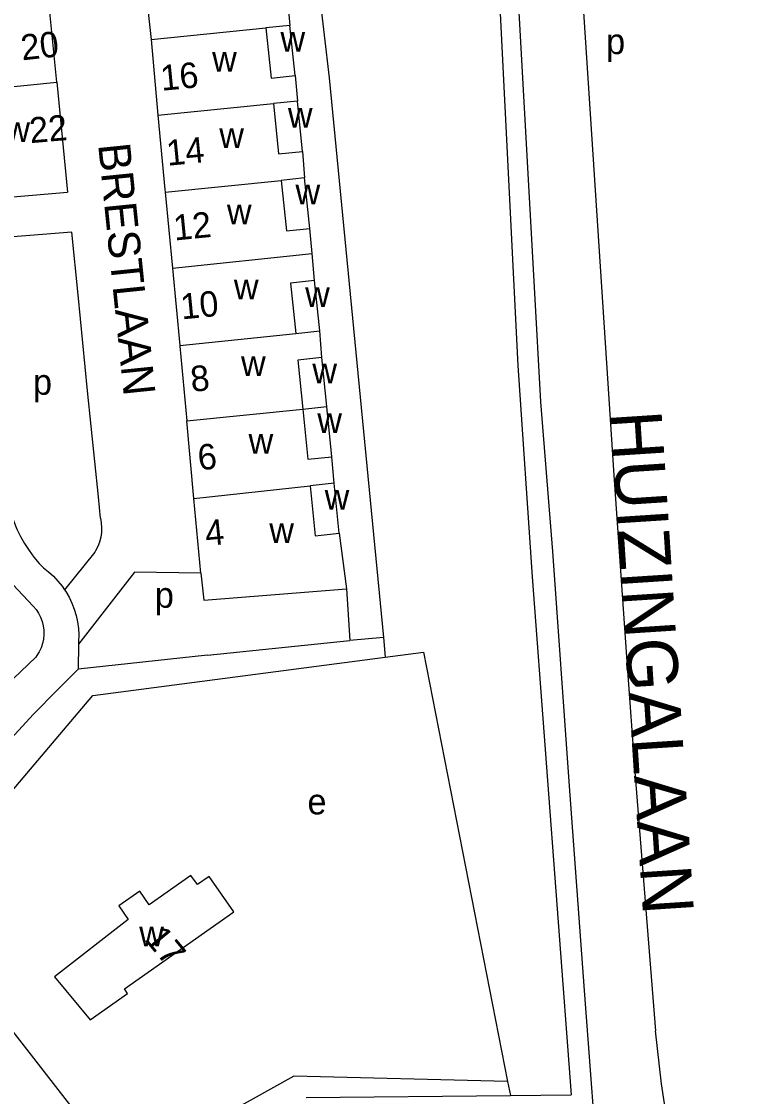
# Model space of a CAD drawing. Extents: x 157768 to 159790, y 387230 to 389604.
# Drawn here: x 159351.4 to 159466.7, y 389256.7 to 389425.1 of the extents above; entities that cross this region are included whole.
import ezdxf

# ---------------------------------------------------------------- set-up
doc = ezdxf.new("R2010")
doc.units = 0
for name, color, linetype in [('BLT_Basislijn', 7, 'Continuous'), ('BLT_Bebouwing', 7, 'Continuous'), ('BLT_Centroide', 7, 'Continuous'), ('BLT_Huisnummer', 7, 'Continuous'), ('BLT_Huisnummer_ tussenligend', 7, 'Continuous'), ('BLT_Onderverdeling_panden', 7, 'Continuous'), ('BLT_Straatnaam', 7, 'Continuous'), ('BLT_Straatnaam_hoofdweg', 7, 'Continuous')]:
    doc.layers.add(name, color=color, linetype=linetype)

msp = doc.modelspace()

# ---------------------------------------------------------------- linework, layer by layer
at = {"layer": 'BLT_Basislijn'}
for p, q in [((159370.43, 389434.5), (159371.73, 389422.3)), ((159356.95, 389415.61), (159355.77, 389427.6)), ((159393.1, 389428.6), (159393.48, 389424.48)), ((159371.73, 389422.3), (159389.73, 389424.09)), ((159371.73, 389422.3), (159372.77, 389410.4)), ((159339.16, 389413.8), (159356.95, 389415.61)), ((159356.95, 389415.61), (159358.65, 389398.38)), ((159394.3, 389416.61), (159394.69, 389412.61)), ((159372.77, 389410.4), (159390.91, 389412.23)), ((159395.47, 389404.74), (159395.78, 389400.6)), ((159373.92, 389398.34), (159392.11, 389400.21)), ((159340.84, 389396.86), (159358.65, 389398.38)), ((159373.92, 389398.34), (159375.11, 389386.48)), ((159396.98, 389388.75), (159396.64, 389392.67)), ((159375.11, 389386.48), (159396.98, 389388.75)), ((159397.36, 389384.51), (159396.98, 389388.75)), ((159375.11, 389386.48), (159376.24, 389374.35)), ((159361.79, 389367.23), (159360.28, 389382.28)), ((159398.51, 389372.44), (159398.17, 389376.63)), ((159376.24, 389374.35), (159394.42, 389376.24)), ((159363.47, 389350.63), (159361.79, 389367.23)), ((159377.36, 389362.52), (159395.52, 389364.39)), ((159378.45, 389350.37), (159377.36, 389362.52)), ((159400.43, 389352.76), (159400.08, 389356.89)), ((159378.45, 389350.37), (159396.67, 389352.37)), ((159363.81, 389347.29), (159363.47, 389350.63)), ((159379.55, 389338.68), (159378.45, 389350.37)), ((159401.24, 389344.93), (159402.38, 389336.22)), ((159362.91, 389341.95), (159358.18, 389336.07)), ((159431.46, 389338.08), (159437.59, 389256.95)), ((159353.27, 389333.52), (159350.08, 389336.91)), ((159402.38, 389336.22), (159402.88, 389328.11)), ((159380.57, 389325.81), (159402.88, 389328.11)), ((159408.15, 389328.62), (159402.88, 389328.11)), ((159408.15, 389328.62), (159408.45, 389325.53)), ((159360.34, 389327.54), (159360.3, 389323.66)), ((159353.66, 389325.54), (159348.95, 389321.05)), ((159380.57, 389325.81), (159360.3, 389323.66)), ((159360.3, 389323.66), (159355.2, 389318.51)), ((159427.62, 389259.06), (159428.1, 389256.85)), ((159396.07, 389256.54), (159428.1, 389256.85)), ((159428.1, 389256.85), (159437.59, 389256.95))]:
    msp.add_line(p, q, dxfattribs=at)
for points in [[(159424.45, 389466.97), (159429.21, 389371.22), (159431.46, 389338.08)], [(159162.24, 389322.62), (159155.93, 389332.51), (159153.56, 389337.2), (159148.13, 389350.16), (159145.46, 389359.07), (159142.05, 389374.24), (159142.56, 389381.04), (159143.04, 389382.63), (159145.38, 389387.32), (159146.7, 389389.16), (159149.15, 389391.64), (159154.18, 389394.82), (159170.91, 389399.82), (159250.06, 389421.84), (159365.97, 389453.67), (159372.56, 389454.02), (159378.6, 389452.6), (159380.39, 389451.76), (159392.61, 389443.64), (159395.21, 389440.74), (159396.75, 389438.28), (159397.33, 389436.4), (159399.66, 389416.25), (159408.15, 389328.62)], [(159428.66, 389439.74), (159431.79, 389383.49), (159432.8, 389365.54), (159434.65, 389342.07)], [(159438.65, 389440.19), (159444.3, 389354.05), (159446.33, 389324.83), (159447.62, 389306.9), (159450.84, 389266.98)], [(159372.77, 389410.4), (159373.88, 389398.78), (159373.92, 389398.34)], [(159360.28, 389382.28), (159359.3, 389392.1), (159346.78, 389391.11), (159344.64, 389389.56), (159344.15, 389388.75)], [(159376.24, 389374.35), (159376.25, 389374.25), (159377.36, 389362.52)], [(159349.35, 389349.56), (159349.78, 389348), (159350.2, 389346.78), (159350.7, 389345.58), (159351.26, 389344.42), (159351.9, 389343.3), (159352.61, 389342.22), (159353.38, 389341.18), (159354.21, 389340.19), (159354.86, 389339.51)], [(159363.81, 389347.29), (159363.93, 389346.54), (159363.98, 389345.79), (159363.95, 389345.03), (159363.84, 389344.29), (159363.64, 389343.55), (159363.38, 389342.85), (159363.04, 389342.17), (159362.91, 389341.95)], [(159434.65, 389342.07), (159437.24, 389306.04), (159439.62, 389273.29), (159442.11, 389240.74)], [(159354.86, 389339.51), (159355.67, 389338.88), (159356.43, 389338.19), (159357.14, 389337.44), (159357.79, 389336.64), (159358.18, 389336.07)], [(159379.55, 389338.68), (159369.16, 389338.81), (159360.34, 389327.54)], [(159379.55, 389338.68), (159380.02, 389334.44), (159402.38, 389336.22)], [(159358.18, 389336.07), (159358.37, 389335.8), (159358.88, 389334.91), (159359.32, 389333.98), (159359.69, 389333.02), (159359.99, 389332.04), (159360.2, 389331.03), (159360.34, 389330.01), (159360.4, 389328.99), (159360.38, 389327.96), (159360.34, 389327.54)], [(159353.27, 389333.52), (159353.72, 389332.99), (159354.11, 389332.4), (159354.42, 389331.78), (159354.67, 389331.12), (159354.84, 389330.44), (159354.93, 389329.75), (159354.94, 389329.05), (159354.87, 389328.35), (159354.73, 389327.67), (159354.5, 389327), (159354.2, 389326.37), (159353.83, 389325.77), (159353.66, 389325.54)], [(159408.45, 389325.53), (159414.46, 389326.31), (159427.62, 389259.06)], [(159334.69, 389286.6), (159362.61, 389319.53), (159408.45, 389325.53)], [(159355.2, 389318.51), (159355.12, 389318.43), (159353.3, 389316.6), (159332.8, 389294.35), (159325.88, 389287.25)], [(159427.62, 389259.06), (159394.12, 389259.86), (159367.2, 389244.89), (159334.69, 389286.6)], [(159466.65, 389167.57), (159466.53, 389159.68), (159464.46, 389169.2), (159463.51, 389174.73), (159461.68, 389191.02), (159459.24, 389215.81), (159456.83, 389229.26), (159455.18, 389236.07), (159451.75, 389258.67), (159450.84, 389266.98)]]:
    msp.add_lwpolyline(points, dxfattribs=at)
at = {"layer": 'BLT_Bebouwing'}
for p, q in [((159393.48, 389424.48), (159389.73, 389424.09)), ((159394.3, 389416.61), (159393.48, 389424.48)), ((159394.69, 389412.61), (159390.91, 389412.23)), ((159395.47, 389404.74), (159394.69, 389412.61)), ((159395.78, 389400.6), (159392.11, 389400.21)), ((159396.64, 389392.67), (159395.78, 389400.6)), ((159398.17, 389376.63), (159397.36, 389384.51)), ((159394.42, 389376.24), (159398.17, 389376.63)), ((159399.29, 389364.76), (159398.51, 389372.44)), ((159400.08, 389356.89), (159399.29, 389364.76)), ((159400.43, 389352.76), (159396.67, 389352.37)), ((159401.24, 389344.93), (159400.43, 389352.76))]:
    msp.add_line(p, q, dxfattribs=at)
for points in [[(159389.73, 389424.09), (159390.56, 389416.22), (159394.3, 389416.61)], [(159390.91, 389412.23), (159391.69, 389404.37), (159395.47, 389404.74)], [(159392.11, 389400.21), (159392.96, 389392.28), (159396.64, 389392.67)], [(159397.36, 389384.51), (159393.6, 389384.12), (159394.42, 389376.24)], [(159398.51, 389372.44), (159394.75, 389372.06), (159395.52, 389364.39)], [(159395.52, 389364.39), (159396.32, 389356.51), (159400.08, 389356.89)], [(159396.67, 389352.37), (159397.48, 389344.54), (159401.24, 389344.93)], [(159384.73, 389285.63), (159380.84, 389291.17), (159379.01, 389289.88), (159377.98, 389291.33), (159371.44, 389286.73), (159369.95, 389288.85), (159366.66, 389286.54), (159368.16, 389284.41), (159356.61, 389275.45), (159362.19, 389268.72), (159368.06, 389272.84), (159367.55, 389273.55), (159384.73, 389285.63)]]:
    msp.add_lwpolyline(points, dxfattribs=at)
at = {"layer": 'BLT_Onderverdeling_panden'}
msp.add_line((159395.52, 389364.39), (159399.29, 389364.76), dxfattribs=at)

# ---------------------------------------------------------------- texts
at = {"layer": 'BLT_Centroide'}
for s, p in [('w', (159392.02, 389420.36)), ('p', (159443.08, 389419.98)), ('w', (159381.31, 389417.25)), ('w', (159393.19, 389408.48)), ('w', (159348.89, 389406.22)), ('w', (159382.43, 389405.28)), ('w', (159394.38, 389396.44)), ('w', (159383.63, 389393.34)), ('w', (159384.72, 389381.56)), ('w', (159395.89, 389380.39)), ('w', (159385.84, 389369.56)), ('w', (159397.02, 389368.41)), ('p', (159353.23, 389366.63)), ('w', (159397.8, 389360.64)), ('w', (159387.02, 389357.38)), ('w', (159398.95, 389348.64)), ('w', (159390.27, 389343.41)), ('p', (159372.33, 389333.26)), ('e', (159396.26, 389300.89)), ('w', (159369.88, 389280.22))]:
    msp.add_text(s, height=4, dxfattribs=at).set_placement(p)
at = {"layer": 'BLT_Huisnummer'}
for s, rotation, p in [('20', 6.2577, (159351.53, 389419)), ('22', 4.8729, (159352.81, 389406.03)), ('14', 5.5881, (159374.32, 389402.49)), ('10', 5.5881, (159376.55, 389378.42)), ('6', 5.5881, (159379.24, 389354.78)), ('17', 309.6504, (159370.58, 389281.34))]:
    msp.add_text(s, height=4, rotation=rotation, dxfattribs=at).set_placement(p)
at = {"layer": 'BLT_Huisnummer_ tussenligend'}
for s, p in [('16', (159373.4, 389414.23)), ('12', (159375.42, 389390.78)), ('8', (159378.1, 389367.07)), ('4', (159380.39, 389342.93))]:
    msp.add_text(s, height=4, rotation=5.5881, dxfattribs=at).set_placement(p)
at = {"layer": 'BLT_Straatnaam'}
for s, rotation, p in [('BRESTLAAN', 275.8426, (159363.43, 389405.82)), ('VENDEEPAD', 301.4653, (159337.12, 389266.68))]:
    msp.add_text(s, height=5, rotation=rotation, dxfattribs=at).set_placement(p)
at = {"layer": 'BLT_Straatnaam_hoofdweg'}
msp.add_text('HUIZINGALAAN', height=7.9999, rotation=273.7151, dxfattribs=at).set_placement((159443.75, 389363.88))

doc.saveas('drawing.dxf')
